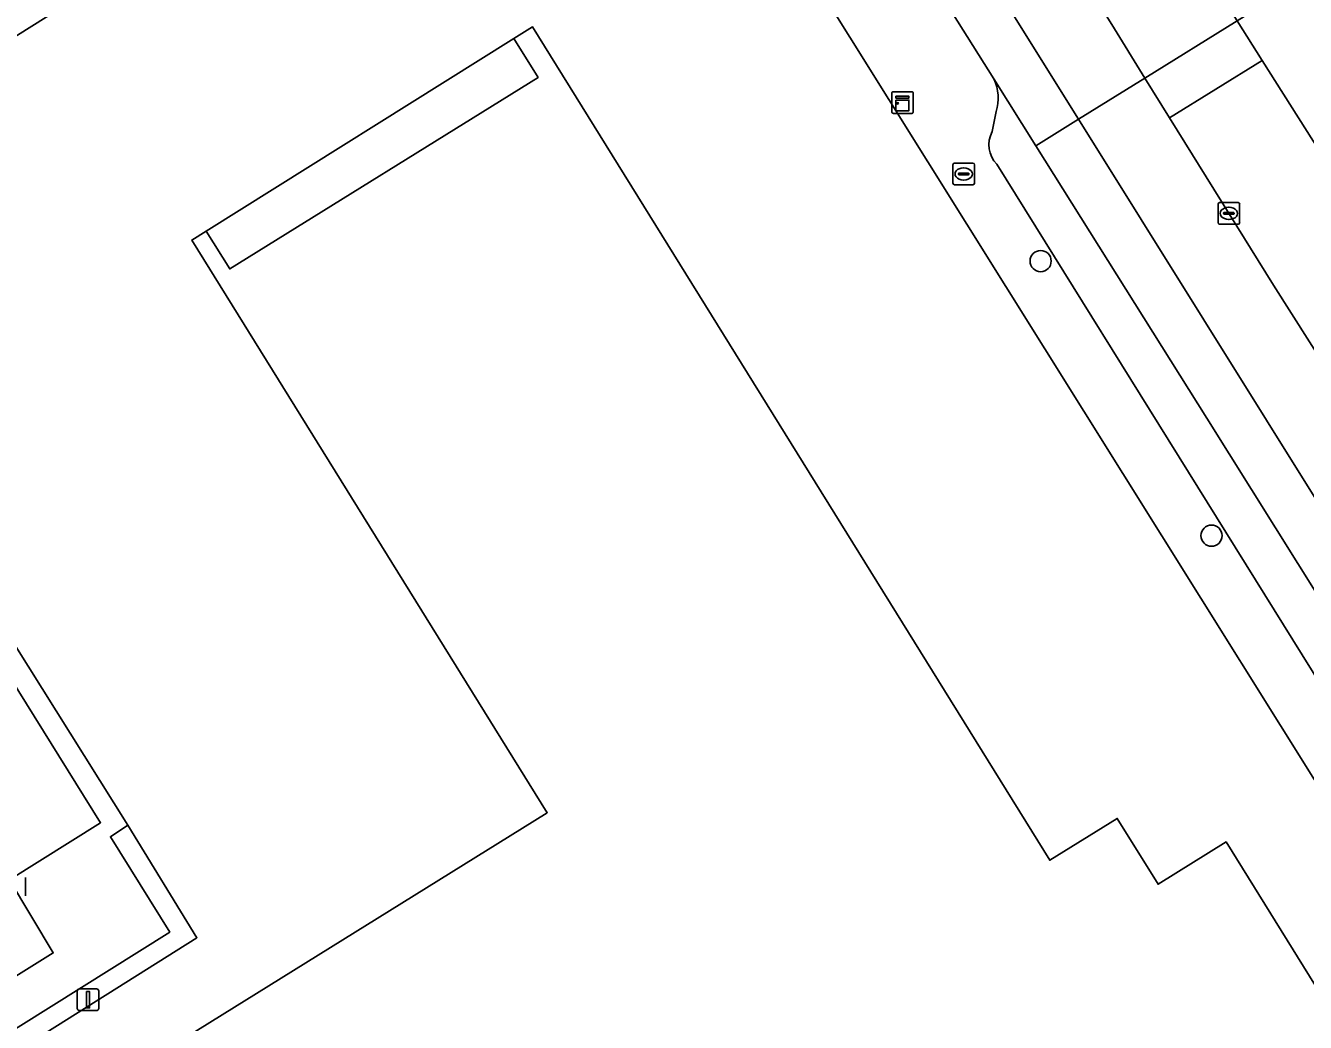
# Model space of a CAD drawing. Extents: x 158455 to 159797, y 387218 to 388672.
# Drawn here: x 158829 to 158888.2, y 387815.4 to 387861.5 of the extents above; entities that cross this region are included whole.
import ezdxf

# ---------------------------------------------------------------- set-up
doc = ezdxf.new("R2010")
doc.units = 0
for name, color, linetype in [('IMGEO_Berm_groen', 7, 'Continuous'), ('IMGEO_Boom', 7, 'Continuous'), ('IMGEO_Brandkraan', 7, 'Continuous'), ('IMGEO_Erf', 7, 'Continuous'), ('IMGEO_Kast', 7, 'Continuous'), ('IMGEO_Kolk', 7, 'Continuous'), ('IMGEO_Lichtmast', 7, 'Continuous'), ('IMGEO_Pand', 7, 'Continuous'), ('IMGEO_Pand_overbouw', 7, 'Continuous'), ('IMGEO_Parkeervlak_open', 7, 'Continuous'), ('IMGEO_Rijbaan_lokaal_gesloten', 7, 'Continuous'), ('IMGEO_Verkeerseiland_groen', 7, 'Continuous'), ('IMGEO_Voetpad_open', 7, 'Continuous')]:
    doc.layers.add(name, color=color, linetype=linetype)

msp = doc.modelspace()

# ---------------------------------------------------------------- linework, layer by layer
at = {"layer": 'IMGEO_Berm_groen'}
msp.add_lwpolyline([(158886.183, 387859.869), (158881.907, 387857.218), (158886.705, 387849.479), (158890.044, 387844.243), (158894.338, 387846.957), (158892.214, 387850.364)], close=True, dxfattribs=at)
at = {"layer": 'IMGEO_Boom'}
for centre in [(158875.944, 387850.592), (158883.847, 387837.902)]:
    msp.add_circle(centre, 0.489, dxfattribs=at)
at = {"layer": 'IMGEO_Brandkraan'}
for p, q in [((158871.886, 387854.194), (158871.886, 387855.046)), ((158871.961, 387855.12), (158872.813, 387855.12)), ((158872.374, 387854.9), (158872.399, 387854.9)), ((158872.887, 387855.046), (158872.887, 387854.194)), ((158872.813, 387854.12), (158871.961, 387854.12)), ((158872.145, 387854.614), (158872.145, 387854.626)), ((158872.583, 387854.577), (158872.185, 387854.577)), ((158872.188, 387854.663), (158872.586, 387854.663)), ((158872.397, 387854.34), (158872.372, 387854.34)), ((158872.629, 387854.626), (158872.629, 387854.614))]:
    msp.add_line(p, q, dxfattribs=at)
for points in [[(158871.886, 387854.194), (158871.886, 387855.046)], [(158871.961, 387855.12), (158872.813, 387855.12)], [(158872.887, 387855.046), (158872.887, 387854.194)], [(158872.813, 387854.12), (158871.961, 387854.12)]]:
    msp.add_lwpolyline(points, dxfattribs=at)
for centre, radius, start, end in [((158871.963, 387855.044), 0.0765, 91.55205, 178.44795), ((158871.963, 387855.044), 0.0765, 91.55205, 178.44795), ((158872.811, 387855.044), 0.0765, 1.55205, 88.44795), ((158872.811, 387855.044), 0.0765, 1.55205, 88.44795), ((158871.963, 387854.196), 0.0765, 181.55205, 268.44795), ((158871.963, 387854.196), 0.0765, 181.55205, 268.44795), ((158872.185, 387854.623), 0.0403, 85.87752, 175.75265), ((158872.182, 387854.613), 0.0366, 178.93798, 274.71019), ((158872.586, 387854.62), 0.043, 264.86636, 352.45326), ((158872.59, 387854.625), 0.0386, 1.73085, 96.63898), ((158872.811, 387854.196), 0.0765, 271.55205, 358.44795), ((158872.811, 387854.196), 0.0765, 271.55205, 358.44795)]:
    msp.add_arc(centre, radius, start, end, dxfattribs=at)
for centre, major_axis, ratio, start_param, end_param in [((158872.373, 387854.62), (-0.387, 0.002), 0.722429, 4.712389, 7.853982), ((158872.398, 387854.62), (-0.39, 0.002), 0.717154, 1.570796, 4.712389)]:
    msp.add_ellipse(centre, major_axis=major_axis, ratio=ratio, start_param=start_param, end_param=end_param, dxfattribs=at)
at = {"layer": 'IMGEO_Erf'}
for points in [[(158894.251, 387817.603), (158856.23, 387878.364), (158819.455, 387855.285), (158821.086, 387852.688), (158817.621, 387850.512), (158818.402, 387849.163), (158820.932, 387844.88), (158827.096, 387835.091), (158833.741, 387824.513), (158836.931, 387819.32), (158814.587, 387805.283)], [(158853.331, 387750), (158843.421, 387765.958), (158844.968, 387766.918), (158843.413, 387769.421), (158841.881, 387768.47), (158822.272, 387800.049), (158819.635, 387804.296), (158853.129, 387825.094), (158836.694, 387851.56), (158837.362, 387851.975), (158838.447, 387850.227), (158852.702, 387859.079), (158851.58, 387860.885), (158852.446, 387861.423), (158876.367, 387822.901), (158879.485, 387824.836), (158881.375, 387821.792), (158884.521, 387823.745), (158904.752, 387791.165)]]:
    msp.add_lwpolyline(points, dxfattribs=at)
at = {"layer": 'IMGEO_Kast'}
for p, q in [((158869.057, 387857.494), (158869.057, 387858.335)), ((158869.057, 387858.335), (158869.057, 387857.494)), ((158869.132, 387858.419), (158869.973, 387858.419)), ((158869.973, 387858.419), (158869.132, 387858.419)), ((158870.057, 387858.344), (158870.057, 387857.503)), ((158870.057, 387857.503), (158870.057, 387858.344)), ((158869.982, 387857.419), (158869.141, 387857.419)), ((158869.141, 387857.419), (158869.982, 387857.419))]:
    msp.add_line(p, q, dxfattribs=at)
for points in [[(158869.252, 387858.209), (158869.852, 387858.209), (158869.852, 387858.124), (158869.252, 387858.124), (158869.252, 387858.209)], [(158869.252, 387858.034), (158869.852, 387858.034), (158869.852, 387857.545), (158869.252, 387857.545), (158869.252, 387858.034)]]:
    msp.add_lwpolyline(points, dxfattribs=at)
msp.add_circle((158869.336, 387857.883), 0.0377, dxfattribs=at)
for centre, start, end in [((158869.135, 387858.341), 92.4484, 184.28452), ((158869.135, 387858.341), 92.4484, 184.28452), ((158869.979, 387858.341), 2.4484, 94.28452), ((158869.979, 387858.341), 2.4484, 94.28452), ((158869.135, 387857.497), 182.4484, 274.28452), ((158869.135, 387857.497), 182.4484, 274.28452), ((158869.979, 387857.497), 272.4484, 4.28452), ((158869.979, 387857.497), 272.4484, 4.28452)]:
    msp.add_arc(centre, 0.0779, start, end, dxfattribs=at)
at = {"layer": 'IMGEO_Kolk'}
for p, q in [((158884.147, 387852.372), (158884.147, 387853.224)), ((158884.222, 387853.298), (158885.074, 387853.298)), ((158884.635, 387853.078), (158884.66, 387853.078)), ((158885.148, 387853.224), (158885.148, 387852.372)), ((158884.406, 387852.792), (158884.406, 387852.804)), ((158884.844, 387852.755), (158884.446, 387852.755)), ((158884.449, 387852.841), (158884.847, 387852.841)), ((158884.658, 387852.518), (158884.633, 387852.518)), ((158884.89, 387852.804), (158884.89, 387852.792)), ((158885.074, 387852.298), (158884.222, 387852.298)), ((158829.007, 387822.105), (158829.007, 387821.253))]:
    msp.add_line(p, q, dxfattribs=at)
for points in [[(158884.147, 387852.372), (158884.147, 387853.224)], [(158884.222, 387853.298), (158885.074, 387853.298)], [(158885.148, 387853.224), (158885.148, 387852.372)], [(158885.074, 387852.298), (158884.222, 387852.298)], [(158829.007, 387822.105), (158829.007, 387821.253)]]:
    msp.add_lwpolyline(points, dxfattribs=at)
for centre, radius, start, end in [((158884.224, 387853.222), 0.0765, 91.55205, 178.44795), ((158884.224, 387853.222), 0.0765, 91.55205, 178.44795), ((158885.072, 387853.222), 0.0765, 1.55205, 88.44795), ((158885.072, 387853.222), 0.0765, 1.55205, 88.44795), ((158884.224, 387852.374), 0.0765, 181.55205, 268.44795), ((158884.224, 387852.374), 0.0765, 181.55205, 268.44795), ((158884.446, 387852.801), 0.0403, 85.87752, 175.75265), ((158884.443, 387852.791), 0.0366, 178.93798, 274.71019), ((158884.847, 387852.798), 0.043, 264.86636, 352.45326), ((158884.851, 387852.803), 0.0386, 1.73085, 96.63898), ((158885.072, 387852.374), 0.0765, 271.55205, 358.44795), ((158885.072, 387852.374), 0.0765, 271.55205, 358.44795)]:
    msp.add_arc(centre, radius, start, end, dxfattribs=at)
for centre, major_axis, ratio, start_param, end_param in [((158884.634, 387852.798), (-0.387, 0.002), 0.722429, 4.712389, 7.853982), ((158884.659, 387852.798), (-0.39, 0.002), 0.717154, 1.570796, 4.712389)]:
    msp.add_ellipse(centre, major_axis=major_axis, ratio=ratio, start_param=start_param, end_param=end_param, dxfattribs=at)
at = {"layer": 'IMGEO_Lichtmast'}
for p, q in [((158831.399, 387816.052), (158831.399, 387816.852)), ((158831.399, 387816.852), (158831.399, 387816.052)), ((158831.499, 387816.952), (158832.289, 387816.952)), ((158832.289, 387816.952), (158831.499, 387816.952)), ((158832.389, 387816.852), (158832.389, 387816.052)), ((158832.389, 387816.052), (158832.389, 387816.852)), ((158832.289, 387815.952), (158831.499, 387815.952)), ((158831.499, 387815.952), (158832.289, 387815.952))]:
    msp.add_line(p, q, dxfattribs=at)
msp.add_lwpolyline([(158831.819, 387816.827), (158831.969, 387816.827), (158831.969, 387816.077), (158831.819, 387816.077), (158831.819, 387816.827)], dxfattribs=at)
for centre, start, end in [((158831.499, 387816.852), 90, 180), ((158831.499, 387816.852), 90, 180), ((158832.289, 387816.852), 0, 90), ((158832.289, 387816.852), 360, 90), ((158831.499, 387816.052), 180, 270), ((158831.499, 387816.052), 180, 270), ((158832.289, 387816.052), 270, 0), ((158832.289, 387816.052), 270, 0)]:
    msp.add_arc(centre, 0.1, start, end, dxfattribs=at)
at = {"layer": 'IMGEO_Pand'}
msp.add_lwpolyline([(158904.752, 387791.165), (158884.521, 387823.745), (158881.375, 387821.792), (158879.485, 387824.836), (158876.367, 387822.901), (158852.446, 387861.423), (158851.58, 387860.885), (158852.702, 387859.079), (158838.447, 387850.227), (158837.362, 387851.975), (158836.694, 387851.56), (158853.129, 387825.094), (158819.635, 387804.296), (158822.272, 387800.049), (158841.881, 387768.47), (158843.413, 387769.421), (158844.968, 387766.918), (158843.421, 387765.958), (158853.331, 387750)], dxfattribs=at)
at = {"layer": 'IMGEO_Pand_overbouw'}
msp.add_lwpolyline([(158851.58, 387860.885), (158837.362, 387851.975), (158838.447, 387850.227), (158852.702, 387859.079)], close=True, dxfattribs=at)
at = {"layer": 'IMGEO_Parkeervlak_open'}
for points in [[(158900.577, 387816.28), (158898.324, 387819.878), (158883.633, 387843.333), (158875.717, 387855.924), (158873.777, 387859.01)], [(158873.883, 387857.503), (158873.705, 387856.576)], [(158873.919, 387855.065), (158896.474, 387818.845), (158939.346, 387750), (158944.861, 387741.144)], [(158785.563, 387789.937), (158787.179, 387789.542), (158787.736, 387789.66), (158809.746, 387803.347), (158835.673, 387819.58), (158832.928, 387823.986), (158833.741, 387824.513), (158827.096, 387835.091), (158826.746, 387833.788), (158832.475, 387824.634), (158828.269, 387821.994), (158830.287, 387818.613), (158784.019, 387789.717)]]:
    msp.add_lwpolyline(points, dxfattribs=at)
for centre, radius, start, end in [((158872.025, 387858.13), 1.96, 341.36098, 26.68596), ((158874.849, 387855.967), 1.296, 151.99579, 224.12636)]:
    msp.add_arc(centre, radius, start, end, dxfattribs=at)
at = {"layer": 'IMGEO_Rijbaan_lokaal_gesloten'}
for points in [[(158780.215, 388008.468), (158785.494, 388000), (158789.331, 387993.838), (158793.285, 387987.639), (158797.5, 387980.78), (158806.829, 387965.972), (158816.677, 387949.935), (158827.094, 387933.478), (158837.312, 387917.021), (158848.058, 387899.934), (158855.269, 387888.326), (158860.281, 387880.424), (158864.153, 387874.318), (158873.777, 387859.01), (158875.717, 387855.924), (158877.701, 387857.148), (158853.754, 387895.444)], [(158836.678, 387922.775), (158853.754, 387895.444), (158877.701, 387857.148), (158880.768, 387859.054), (158879.233, 387861.53), (158873.975, 387869.911), (158873.407, 387870.816), (158871.444, 387873.889), (158864.683, 387884.472), (158862.321, 387888.279), (158861.396, 387889.771), (158853.284, 387902.882)], [(158958.617, 387750.353), (158942.469, 387776.24), (158910.852, 387826.792), (158887.922, 387863.502), (158885.025, 387861.694), (158886.183, 387859.869), (158892.214, 387850.364), (158894.338, 387846.957), (158900.756, 387836.663), (158907.93, 387825.243), (158911.116, 387820.171), (158923.424, 387800.449), (158934.705, 387782.558), (158940.201, 387773.668), (158950.329, 387757.013)], [(158957.267, 387737.857), (158955.113, 387740.269), (158950.163, 387748.361), (158949.133, 387750), (158946.243, 387754.475), (158944.106, 387758.001), (158935.66, 387771.491), (158927.886, 387784.002), (158921.172, 387794.614), (158912.191, 387808.884), (158905.426, 387819.705), (158903.516, 387822.778), (158895.047, 387836.397), (158890.044, 387844.243), (158886.705, 387849.479), (158881.907, 387857.218), (158880.768, 387859.054), (158877.701, 387857.148), (158898.064, 387824.564), (158950.111, 387741.221), (158948.001, 387740.023), (158948.681, 387738.587), (158949.464, 387737.244)], [(158781.349, 387788.096), (158784.019, 387789.717), (158830.287, 387818.613), (158828.269, 387821.994), (158822.49, 387831.068), (158815.665, 387841.911), (158813.492, 387845.45), (158809.048, 387852.533)]]:
    msp.add_lwpolyline(points, dxfattribs=at)
msp.add_lwpolyline([(158877.701, 387857.148), (158875.717, 387855.924), (158883.633, 387843.333), (158898.324, 387819.878), (158900.577, 387816.28), (158919.568, 387785.998), (158934.623, 387761.938), (158942.187, 387750), (158945.11, 387745.294), (158947.991, 387740.043), (158948.001, 387740.023), (158950.111, 387741.221), (158898.064, 387824.564)], close=True, dxfattribs=at)
at = {"layer": 'IMGEO_Verkeerseiland_groen'}
msp.add_lwpolyline([(158879.233, 387861.53), (158880.768, 387859.054), (158885.025, 387861.694), (158883.193, 387864.581)], dxfattribs=at)
at = {"layer": 'IMGEO_Voetpad_open'}
for points in [[(158857.012, 387882.068), (158854.735, 387880.753), (158856.23, 387878.364), (158894.251, 387817.603), (158936.552, 387750), (158945.05, 387736.345), (158946.265, 387734.359), (158949.097, 387731.367), (158949.349, 387732.383)], [(158873.777, 387859.01), (158864.153, 387874.318), (158860.281, 387880.424)], [(158873.705, 387856.576), (158873.883, 387857.503)], [(158896.474, 387818.845), (158873.919, 387855.065)]]:
    msp.add_lwpolyline(points, dxfattribs=at)
for points in [[(158850.152, 387878.154), (158828.822, 387864.767), (158814.288, 387855.778), (158815.99, 387853.11), (158819.455, 387855.285), (158856.23, 387878.364), (158854.735, 387880.753)], [(158885.025, 387861.694), (158880.768, 387859.054), (158881.907, 387857.218), (158886.183, 387859.869)], [(158832.475, 387824.634), (158826.746, 387833.788), (158822.49, 387831.068), (158828.269, 387821.994)], [(158809.746, 387803.347), (158810.474, 387802.433), (158814.587, 387805.283), (158836.931, 387819.32), (158833.741, 387824.513), (158832.928, 387823.986), (158835.673, 387819.58)]]:
    msp.add_lwpolyline(points, close=True, dxfattribs=at)
for centre, radius, start, end in [((158872.025, 387858.13), 1.96, 341.36098, 26.68596), ((158874.849, 387855.967), 1.296, 151.99579, 224.12636)]:
    msp.add_arc(centre, radius, start, end, dxfattribs=at)

doc.saveas('drawing.dxf')
